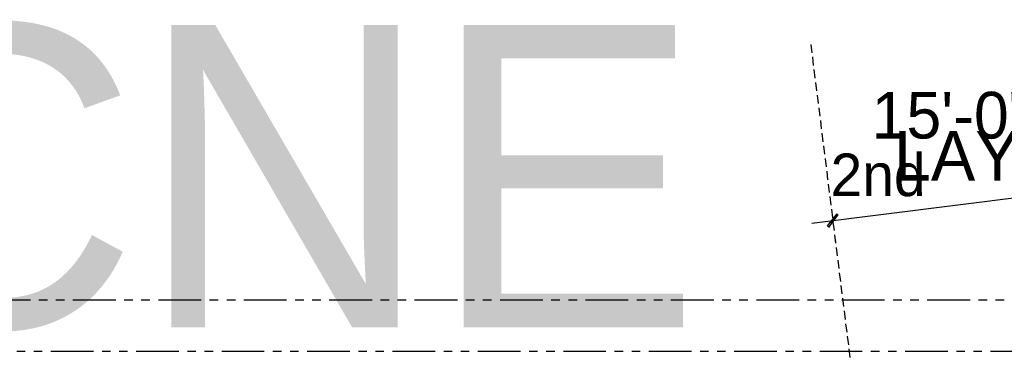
# Model space of a CAD drawing. Header units: feet. Extents: x -79 to 198, y -22 to 181.
# Tile 317 of 318: x 79 to 136, y 160 to 180. Entities that reach past the tile are written whole.
import ezdxf
from ezdxf.enums import TextEntityAlignment as Align

# ---------------------------------------------------------------- set-up
doc = ezdxf.new("R2010")
doc.units = ezdxf.units.FT
for name, color, linetype in [('A-LINEA', 7, 'CONTINUOUS'), ('A-LINEA-FINA', 9, 'CONTINUOUS'), ('A-TEXTO-PDF', 3, 'CONTINUOUS')]:
    doc.layers.add(name, color=color, linetype=linetype)

msp = doc.modelspace()

# ---------------------------------------------------------------- linework, layer by layer
at = {"layer": 'A-LINEA'}
for p, q in [((124.96, 178.2578), (125.0267, 177.7644)), ((125.0533, 177.5244), (125.1067, 177.0178)), ((125.1467, 176.7778), (125.2, 176.2844)), ((125.24, 176.0311), (125.2933, 175.5378)), ((125.3333, 175.2844), (125.3867, 174.7911)), ((125.4267, 174.5378), (125.48, 174.0444)), ((125.52, 173.7911), (125.5733, 173.2978)), ((125.6133, 173.0578), (125.6667, 172.5511)), ((125.7067, 172.3111), (125.76, 171.8178)), ((125.8, 171.5644), (125.8533, 171.0711)), ((125.8933, 170.8178), (125.9467, 170.3244)), ((125.9867, 170.0711), (126.04, 169.5778)), ((125.0133, 167.7778), (142.3733, 169.9511)), ((126.08, 169.3378), (126.1333, 168.8311)), ((126.1733, 168.5911), (126.2267, 168.0978)), ((126.2533, 167.8444), (126.32, 167.3511)), ((126.3467, 167.0978), (126.4133, 166.6044)), ((126.3867, 166.8044), (126.4, 166.6978)), ((126.44, 166.3511), (126.5067, 165.8578)), ((126.5333, 165.6044), (126.6, 165.1111)), ((126.6267, 164.8711), (126.6933, 164.3644)), ((126.72, 164.1244), (126.7867, 163.6311)), ((79.28, 163.2578), (76.7733, 163.2578)), ((80.28, 163.2578), (79.7733, 163.2578)), ((81.28, 163.2578), (80.7733, 163.2578)), ((84.28, 163.2578), (81.7733, 163.2578)), ((85.28, 163.2578), (84.7733, 163.2578)), ((86.28, 163.2578), (85.7733, 163.2578)), ((89.28, 163.2578), (86.7733, 163.2578)), ((90.28, 163.2578), (89.7733, 163.2578)), ((91.28, 163.2578), (90.7733, 163.2578)), ((94.28, 163.2578), (91.7733, 163.2578)), ((95.28, 163.2578), (94.7733, 163.2578)), ((96.28, 163.2578), (95.7733, 163.2578)), ((99.28, 163.2578), (96.7733, 163.2578)), ((100.28, 163.2578), (99.7733, 163.2578)), ((101.28, 163.2578), (100.7733, 163.2578)), ((104.28, 163.2578), (101.7733, 163.2578)), ((105.28, 163.2578), (104.7733, 163.2578)), ((106.28, 163.2578), (105.7733, 163.2578)), ((109.28, 163.2578), (106.7733, 163.2578)), ((110.28, 163.2578), (109.7733, 163.2578)), ((111.28, 163.2578), (110.7733, 163.2578)), ((114.28, 163.2578), (111.7733, 163.2578)), ((115.28, 163.2578), (114.7733, 163.2578)), ((116.28, 163.2578), (115.7733, 163.2578)), ((119.28, 163.2578), (116.7733, 163.2578)), ((120.28, 163.2578), (119.7733, 163.2578)), ((121.28, 163.2578), (120.7733, 163.2578)), ((124.28, 163.2578), (121.7733, 163.2578)), ((125.28, 163.2578), (124.7733, 163.2578)), ((126.28, 163.2578), (125.7733, 163.2578)), ((129.28, 163.2578), (126.7733, 163.2578)), ((126.8133, 163.3778), (126.88, 162.8844)), ((130.28, 163.2578), (129.7733, 163.2578)), ((131.28, 163.2578), (130.7733, 163.2578)), ((134.28, 163.2578), (131.7733, 163.2578)), ((135.28, 163.2578), (134.7733, 163.2578)), ((136.28, 163.2578), (135.7733, 163.2578)), ((126.9067, 162.6311), (126.9733, 162.1378)), ((127, 161.8844), (127.0667, 161.3911)), ((127.0933, 161.1511), (127.16, 160.6444)), ((78.9733, 160.2578), (78.48, 160.2578)), ((79.9733, 160.2578), (79.48, 160.2578)), ((82.9733, 160.2578), (80.48, 160.2578)), ((83.9733, 160.2578), (83.48, 160.2578)), ((84.9733, 160.2578), (84.48, 160.2578)), ((87.9733, 160.2578), (85.48, 160.2578)), ((88.9733, 160.2578), (88.48, 160.2578)), ((89.9733, 160.2578), (89.48, 160.2578)), ((92.9733, 160.2578), (90.48, 160.2578)), ((93.9733, 160.2578), (93.48, 160.2578)), ((94.9733, 160.2578), (94.48, 160.2578)), ((97.9733, 160.2578), (95.48, 160.2578)), ((98.9733, 160.2578), (98.48, 160.2578)), ((99.9733, 160.2578), (99.48, 160.2578)), ((102.9733, 160.2578), (100.48, 160.2578)), ((103.9733, 160.2578), (103.48, 160.2578)), ((104.9733, 160.2578), (104.48, 160.2578)), ((107.9733, 160.2578), (105.48, 160.2578)), ((108.9733, 160.2578), (108.48, 160.2578)), ((109.9733, 160.2578), (109.48, 160.2578)), ((112.9733, 160.2578), (110.48, 160.2578)), ((113.9733, 160.2578), (113.48, 160.2578)), ((114.9733, 160.2578), (114.48, 160.2578)), ((117.9733, 160.2578), (115.48, 160.2578)), ((118.9733, 160.2578), (118.48, 160.2578)), ((119.9733, 160.2578), (119.48, 160.2578)), ((122.9733, 160.2578), (120.48, 160.2578)), ((123.9733, 160.2578), (123.48, 160.2578)), ((124.9733, 160.2578), (124.48, 160.2578)), ((127.9733, 160.2578), (125.48, 160.2578)), ((127.1867, 160.4044), (127.2533, 159.9111)), ((128.9733, 160.2578), (128.48, 160.2578)), ((129.9733, 160.2578), (129.48, 160.2578)), ((132.9733, 160.2578), (130.48, 160.2578)), ((133.9733, 160.2578), (133.48, 160.2578)), ((134.9733, 160.2578), (134.48, 160.2578)), ((137.9733, 160.2578), (135.48, 160.2578))]:
    msp.add_line(p, q, dxfattribs=at)
at = {"layer": 'A-LINEA-FINA'}
for points in [[(126.48, 168.3111), (126.0133, 167.5511), (125.9333, 167.6178), (126.48, 168.3111), (126.48, 168.3111)], [(126.56, 168.2578), (126.48, 168.3111), (126.0133, 167.5511), (126.56, 168.2578)]]:
    msp.add_lwpolyline(points, dxfattribs=at)

# ---------------------------------------------------------------- texts
at = {"layer": 'A-TEXTO-PDF'}
for s, height, p in [('TNEMHCAORCNE', 17.716, (17.1598, 161.6769)), ('15\'-0"', 2.736, (133.1857, 172.7394)), ('LAYER', 2.905, (136.2028, 170.2737)), ('2nd', 2.495, (128.8997, 169.3622))]:
    msp.add_text(s, height=height, dxfattribs=at).set_placement(p, align=Align.CENTER)

doc.saveas('drawing.dxf')
